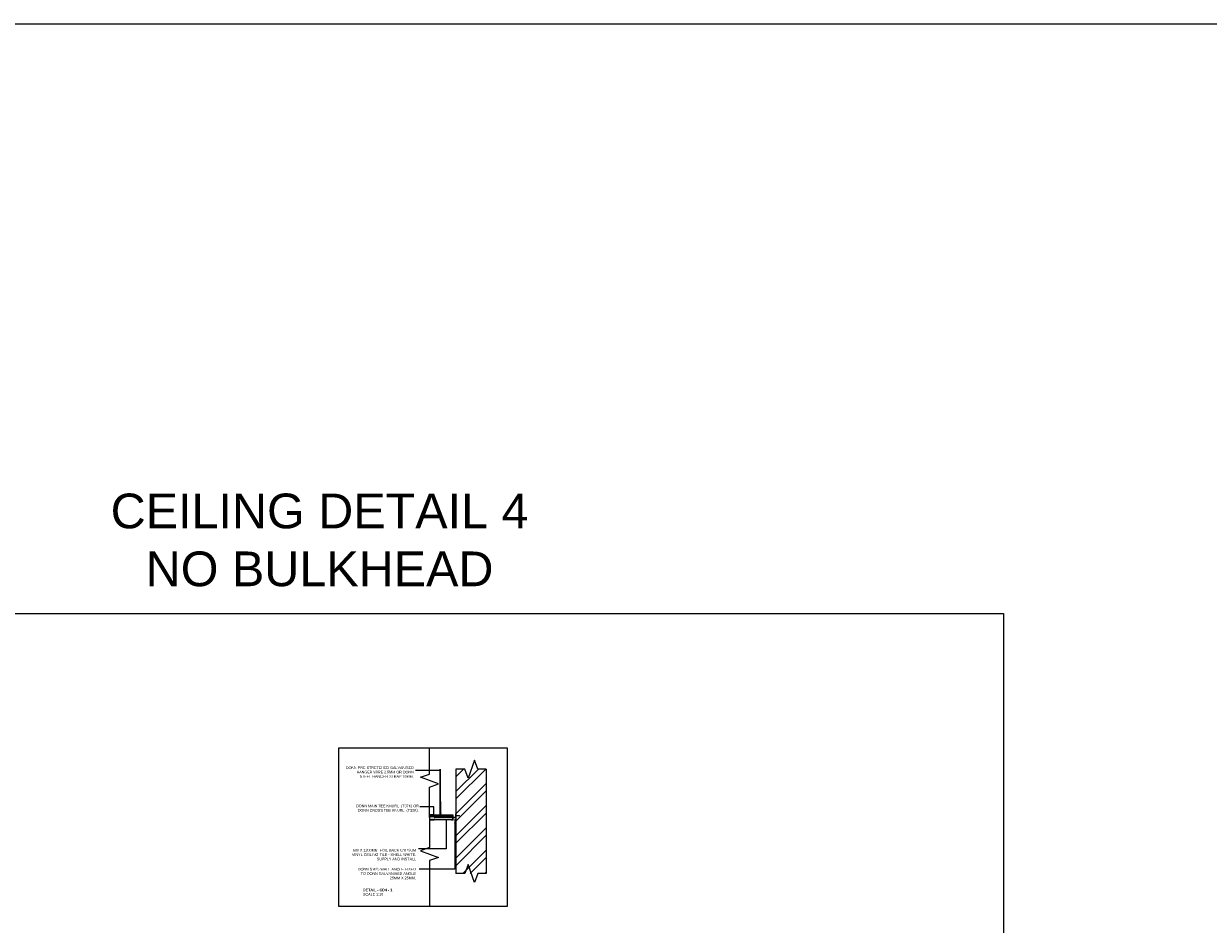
# Model space of a CAD drawing. Header units: millimetres. Extents: x -115474967 to 444143, y -74377 to 241828222.
# Tile 472 of 590: x 102967 to 111946, y 36155 to 42981. Entities that reach past the tile are written whole.
import ezdxf

# ---------------------------------------------------------------- set-up
doc = ezdxf.new("R2010")
doc.units = ezdxf.units.MM
doc.header["$MEASUREMENT"] = 0
for name, color, linetype in [('0-ELEV.25', 4, 'Continuous'), ('00-6 H-Brickwork', 9, 'Continuous'), ('DIMS-20', 9, 'Continuous'), ('WALL', 1, 'Continuous')]:
    doc.layers.add(name, color=color, linetype=linetype)
for name, color, linetype, lineweight in [('_ INVISIBLE', 9, 'Continuous', 5), ('A', 1, 'Continuous', 18), ('G-ANNO-TEXT', 231, 'Continuous', 9), ('LAYER_1', 5, 'Continuous', 18), ('titleinfo', 7, 'Continuous', 18)]:
    doc.layers.add(name, color=color, linetype=linetype, lineweight=lineweight)
doc.styles.add('Arial_2', font='arial.ttf', dxfattribs={"height": 150})
doc.styles.add('Arial_4', font='arial.ttf', dxfattribs={"height": 2000})
doc.styles.add('DIMS', font='simplex.shx')
doc.dimstyles.new('DIM-20', dxfattribs={"dimscale": 4, "dimtxt": 10, "dimasz": 8, "dimexe": 10, "dimexo": 5, "dimgap": 4, "dimtad": 1, "dimdec": 0, "dimrnd": 5, "dimdsep": 46, "dimtxsty": 'DIMS', "dimblk": 'ARCHTICK', "dimcen": 25, "dimdle": 10, "dimclrd": 9, "dimclre": 9, "dimclrt": 4, "dimadec": 0, "dimazin": 0, "dimtfac": 1, "dimtdec": 0, "dimtmove": 2, "dimatfit": 2, "dimfxl": 1, "dimtolj": 1, "dimtzin": 0, "dimarcsym": 0})

# ---------------------------------------------------------------- blocks, each defined once
blk = doc.blocks.new('GSCS-002-CHANGE_LEVEL_dwg_HANGER-27616318-3D-1-1')
at = {"lineweight": 18, "flags": 128}
blk.add_lwpolyline([(1959.8, 916.5), (1961.4, 916.5), (1961.4, 912.4), (1956, 912.4), (1956, 916.5), (1957.9, 916.5)], dxfattribs=at)
at = {"layer": 'titleinfo'}
for p, q in [((1957.9, 1020.7), (1957.9, 930.8)), ((1959.8, 931.5), (1959.8, 1020.7)), ((1957.9, 932.6), (1954.9, 933.6)), ((1960.5, 931.7), (1959.8, 931.9))]:
    blk.add_line(p, q, dxfattribs=at)
at = {"layer": 'titleinfo', "flags": 128}
for points in [[(1954.4, 931.8), (1954.2, 932), (1954.1, 932.5), (1954.2, 933), (1954.5, 933.4), (1954.8, 933.6), (1955.1, 933.5), (1955.2, 933.2), (1955.2, 932.7), (1955, 932.2), (1954.7, 931.9), (1954.4, 931.8), (1957.6, 930.7)], [(1957.1, 928.5), (1956.7, 928.5), (1956.2, 928.7), (1955.9, 929.1), (1955.9, 929.6), (1956.1, 930), (1956.5, 930.3), (1960.5, 931.7)], [(1956.2, 928.7), (1955.9, 929.1), (1955.9, 929.6), (1956.1, 930.1), (1956.5, 930.4), (1960.5, 931.7), (1961, 931.7)], [(1956.2, 926.6), (1955.9, 927.1), (1955.9, 927.6), (1956.1, 928), (1956.5, 928.2), (1960.5, 929.6), (1961, 929.6), (1961.4, 929.4)], [(1957.5, 920), (1955.9, 924.9), (1955.9, 925.5), (1956.1, 925.9), (1956.5, 926.2), (1960.5, 927.6), (1961, 927.6)], [(1961.4, 929.4), (1961.7, 929), (1961.7, 928.5), (1961.5, 928.1), (1961.1, 927.8), (1957.1, 926.5), (1956.7, 926.5), (1956.2, 926.6)], [(1960.5, 931.7), (1961, 931.7), (1961.4, 931.5), (1961.7, 931), (1961.7, 930.6), (1961.5, 930.1), (1961.1, 929.9), (1957.1, 928.5), (1961.1, 929.9), (1961.5, 930.2), (1961.7, 930.6), (1961.7, 931.1), (1961.4, 931.5), (1961, 931.7)], [(1959.8, 925.3), (1959.8, 914.5), (1959.6, 914), (1959.3, 913.7), (1958.8, 913.6), (1958.4, 913.7), (1958, 914), (1957.9, 914.5), (1957.9, 924.7), (1961.1, 925.8), (1961.5, 926), (1961.7, 926.5), (1961.7, 926.9), (1961.4, 927.4), (1961, 927.6)]]:
    blk.add_lwpolyline(points, dxfattribs=at)
blk = doc.blocks.new('_ArchTick')
at = {"color": 0, "linetype": 'ByBlock', "const_width": 0.15}
blk.add_lwpolyline([(-0.5, -0.5), (0.5, 0.5)], dxfattribs=at)

msp = doc.modelspace()

# ---------------------------------------------------------------- hatches: boundary and pattern name
at = {"lineweight": 18}
msp.add_hatch(color=254, dxfattribs=at).paths.add_polyline_path([(106219.2822, 36948.41775), (106219.2822, 36963.41775), (106042.56183, 36963.41775), (106042.56183, 36948.41775)])
at = {"layer": '00-6 H-Brickwork'}
h = msp.add_hatch(dxfattribs=at)
h.set_pattern_fill('ANSI32', color=256, scale=12.5, angle=360, style=0)
h.set_pattern_definition([(45, (-159920.43, 343321.11), (-84.1899, 84.1899), []), (45, (-159864.3, 343321.11), (-84.1899, 84.1899), [])])
h.paths.add_polyline_path([(106473.02758, 36539.95499), (106473.02758, 37331.62185), (106243.02758, 37331.62185), (106243.02758, 36794.65905), (106247.89115, 36539.95499)])

# ---------------------------------------------------------------- linework, layer by layer
for p, q in [((106124.54042, 37086.05437), (106124.54042, 37331.62185)), ((106126.43645, 37086.05437), (106126.43645, 37331.62185))]:
    msp.add_line(p, q)
at = {"lineweight": 18}
for p, q in [((106042.56183, 36948.41775), (106220.52758, 36948.41775)), ((106084.4308, 36948.41775), (106077.56183, 36948.41775)), ((106220.52758, 36946.85678), (106122.99069, 36946.85678))]:
    msp.add_line(p, q, dxfattribs=at)
msp.add_lwpolyline([(14259.94508, 42981.12756), (127356.6548, 42981.12756), (127356.6548, 29513.51943), (14259.94508, 29513.51943)], close=True)
at = {"linetype": 'Continuous'}
for points in [[(106042.56183, 36965.907), (106042.56183, 37194.13681), (106111.24877, 37219.13681), (105973.8749, 37269.13681), (106042.56183, 37294.13681), (106042.56183, 37493.25386)], [(106473.02758, 37331.62185), (106409.77174, 37331.62185), (106384.77174, 37400.30879), (106334.77174, 37262.93492), (106309.77174, 37331.62185), (106243.02758, 37331.62185)], [(106042.56183, 36965.907), (106042.56183, 36737.67718), (105973.8749, 36712.67718), (106111.24877, 36662.67718), (106042.56183, 36637.67718), (106042.56183, 36289.8227)], [(106473.02758, 36539.95499), (106409.77174, 36539.95499), (106384.77174, 36471.26805), (106334.77174, 36608.64193), (106309.77174, 36539.95499), (106243.02758, 36539.95499)]]:
    msp.add_lwpolyline(points, dxfattribs=at)
at = {"lineweight": 18, "flags": 128}
for points in [[(106042.56183, 36984.95721), (106112.2964, 36984.95721), (106210.76924, 36984.95721), (106220.52758, 36984.95721), (106220.52758, 36946.85678), (106042.56183, 36946.85678)], [(106077.56183, 36948.41775), (106131.70757, 36948.41775), (106209.26408, 36948.41775), (106219.2822, 36948.41775), (106219.2822, 36963.41775), (106077.56183, 36963.41775)]]:
    msp.add_lwpolyline(points, dxfattribs=at)
msp.add_lwpolyline([(106193.70052, 36977.71433), (106199.11949, 36977.71433), (106199.11949, 36981.79139), (106193.70052, 36981.79139), (106193.70052, 36977.71433), (106199.11949, 36977.71433), (106199.11949, 36981.79139), (106193.70052, 36981.79139)], close=True, dxfattribs=at)
at = {"layer": '0-ELEV.25'}
for points in [[(110392.98673, 29882.47776), (98949.5729, 29882.47776), (98949.5729, 38510.33449), (110392.98673, 38510.33449)], [(106632.77919, 36289.8227), (105355.18602, 36289.8227), (105355.18602, 37493.25386), (106632.77919, 37493.25386)]]:
    msp.add_lwpolyline(points, close=True, dxfattribs=at)
at = {"layer": '_ INVISIBLE'}
for p, q in [((106042.56183, 36984.95721), (106042.56183, 36946.85678)), ((106077.56183, 36984.95721), (106042.56183, 36984.95721)), ((106042.56183, 36946.85678), (106077.56183, 36946.85678))]:
    msp.add_line(p, q, dxfattribs=at)
at = {"layer": 'A', "color": 7}
for p, q in [((106210.34618, 36946.05705), (106221.84618, 36946.05705)), ((106221.84618, 36945.55705), (106210.34618, 36945.55705)), ((106222.84618, 36947.05705), (106222.84618, 36964.55705)), ((106223.34618, 36947.05705), (106223.34618, 36964.55705)), ((106224.34618, 36966.05705), (106241.52758, 36966.05705)), ((106224.34618, 36965.55705), (106241.52758, 36965.55705)), ((106241.84618, 36990.80705), (106242.36787, 36988.35527)), ((106242.34618, 36990.80705), (106242.84618, 36988.45705)), ((106242.84618, 36989.63394), (106242.36787, 36989.53216)), ((106242.84618, 36967.05704), (106242.84618, 36990.80705))]:
    msp.add_line(p, q, dxfattribs=at)
at = {"layer": 'A', "color": 7, "flags": 128}
msp.add_lwpolyline([(106210.34618, 36946.55705), (106212.09618, 36946.05705), (106212.23355, 36946.53782), (106210.34618, 36947.05705)], dxfattribs=at)
at = {"layer": 'A', "color": 7}
for centre, radius, start, end in [((106242.59618, 36990.80705), 0.75, 89.999618, 180), ((106242.59618, 36990.80705), 0.25, 89.998854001, 180), ((106242.59618, 36990.80705), 0.75, 0, 89.999618), ((106242.59618, 36990.80705), 0.25, 0, 89.998854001), ((106210.34618, 36946.30705), 0.75, 90, 179.999618), ((106210.34618, 36946.30705), 0.75, 179.999618, 270), ((106210.34618, 36946.30705), 0.25, 90, 179.998853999), ((106210.34618, 36946.30705), 0.25, 179.998853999, 270), ((106221.84618, 36947.05705), 1, 270, 0), ((106221.84618, 36947.05705), 1.5, 270, 0), ((106224.34618, 36964.55705), 1.5, 90, 180), ((106224.34618, 36964.55705), 1, 90, 180), ((106241.52758, 36967.05705), 1.5, 270, 0), ((106241.52758, 36967.05705), 1, 270, 0)]:
    msp.add_arc(centre, radius, start, end, dxfattribs=at)
at = {"layer": 'LAYER_1', "color": 7}
for p, q in [((106245.40826, 36979.885), (106246.33839, 36976.86648)), ((106247.56451, 36979.885), (106248.49464, 36976.86648)), ((106249.22127, 36979.885), (106250.1514, 36976.86648)), ((106251.37752, 36979.885), (106252.30765, 36976.86648)), ((106255.69002, 36979.885), (106256.62015, 36976.86648)), ((106260.00252, 36979.885), (106260.93265, 36976.86648)), ((106262.15877, 36979.885), (106263.0889, 36976.86648)), ((106264.34487, 36979.78812), (106265.17008, 36977.11009)), ((106266.61518, 36979.41796), (106267.22318, 36977.44483)), ((106268.88549, 36979.0478), (106269.27628, 36977.77958))]:
    msp.add_line(p, q, dxfattribs=at)
at = {"layer": 'LAYER_1', "color": 7, "flags": 128}
for points in [[(106220.52758, 36975.62338), (106210.76924, 36975.62338), (106140.54693, 36975.62338), (106110.15893, 36975.62338), (106042.56183, 36975.62338)], [(106220.52758, 36972.63394), (106210.76924, 36972.63394), (106140.54693, 36972.63394), (106112.84401, 36972.63394), (106042.56183, 36972.63394)], [(106042.56183, 36972.23394), (106112.9011, 36972.23394), (106140.54693, 36972.23394), (106210.76924, 36972.23394), (106220.52758, 36972.23394)], [(106246.7993, 36979.31324), (106264.26856, 36979.31324), (106270.01856, 36978.37574), (106264.26856, 36977.43824), (106246.7993, 36977.43824)]]:
    msp.add_lwpolyline(points, dxfattribs=at)
for points in [[(106242.84618, 36975.25074), (106242.84618, 36981.50074), (106242.4868, 36981.50074), (106242.4868, 36975.25074)], [(106254.4639, 36976.86648), (106253.53377, 36979.885)], [(106258.7764, 36976.86648), (106257.84627, 36979.885)]]:
    msp.add_lwpolyline(points, close=True, dxfattribs=at)
at = {"layer": 'LAYER_1', "color": 7}
for centre, start_param, end_param in [((106246.70293, 36982.97619), 3.556056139, 4.7352633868), ((106246.70293, 36973.77529), 1.5479219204, 2.7271291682)]:
    msp.add_ellipse(centre, major_axis=(4.2135, 0), ratio=0.8695652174, start_param=start_param, end_param=end_param, dxfattribs=at)
at = {"layer": 'WALL'}
for p, q in [((106243.02758, 37331.62185), (106243.02758, 36539.95499)), ((106473.02758, 37331.62185), (106473.02758, 36539.95499))]:
    msp.add_line(p, q, dxfattribs=at)

# ---------------------------------------------------------------- block references
at = {"extrusion": (0, 0, -1), "zscale": -1}
msp.add_blockref('GSCS-002-CHANGE_LEVEL_dwg_HANGER-27616318-3D-1-1', (-108084.31029, 36065.315), dxfattribs=at)

# ---------------------------------------------------------------- texts
at = {"layer": 'G-ANNO-TEXT', "color": 7, "attachment_point": 1}
for s, insert, char_height, width, style in [('\\pxqc;CEILING DETAIL 4\\PNO BULKHEAD', (103329.0956, 39419.53988), 263.2157676, 3761.3742945, 'Arial_4'), ('\\pxqr;DONN PRE-STRETCHED GALVANISED\\PHANGER WIRE 2.5MM OR DONN \\PSTEEL HANGER STRAP 19MM.', (105355.18602, 37351.99674), 20, 568.150431, 'Arial_2'), ('\\pxqr;DONN MAIN TEE KNURL  (T37K) OR \\PDONN CROSS TEE KNURL  (T32K).', (105488.06083, 37062.67614), 20, 473.892552, 'Arial_2'), ('\\pxqr; 600 X 1200MM  FOIL BACK GYPSUM VINYL CEILING TILE - SHELL WHITE. SUPPLY AND INSTALL ', (105455.06749, 36726.96771), 20, 486.2686927, 'Arial_2'), ('\\pxqr;DONN SM25 WALL ANGLE FIXED\\PTO DONN GALVANISED ANGLE \\P25MM X 25MM.', (105499.19077, 36583.06514), 20, 440.2105263, 'Arial_2'), ('{\\fArial|b1|i0|c0|p34;\\C3;DETAIL - CD4 - 1\\P}SCALE 1:10', (105538.81083, 36425.49449), 20, 1623.8177897, 'Arial_2')]:
    msp.add_mtext(s, dxfattribs=dict(at, insert=insert, char_height=char_height, width=width, style=style))

# ---------------------------------------------------------------- leaders
at = {"layer": 'DIMS-20'}
for points in [[(106121.16346, 37321.1562), (105937.24388, 37321.1562)], [(106074.93307, 36975.77872, -114282.90619), (106074.93307, 37044.65684, -114282.90619), (105968.41843, 37044.65228, -114282.90619)], [(106169.2866, 36951.53562), (106170.39407, 36727.99919), (105960.20773, 36727.99919)], [(106233.89273, 36951.53562), (106235.0002, 36573.40329), (105963.80682, 36573.40329)]]:
    msp.add_leader(points, dimstyle='DIM-20', override={"dimgap": 4, "dimtad": 0}, dxfattribs=at)

doc.saveas('drawing.dxf')
